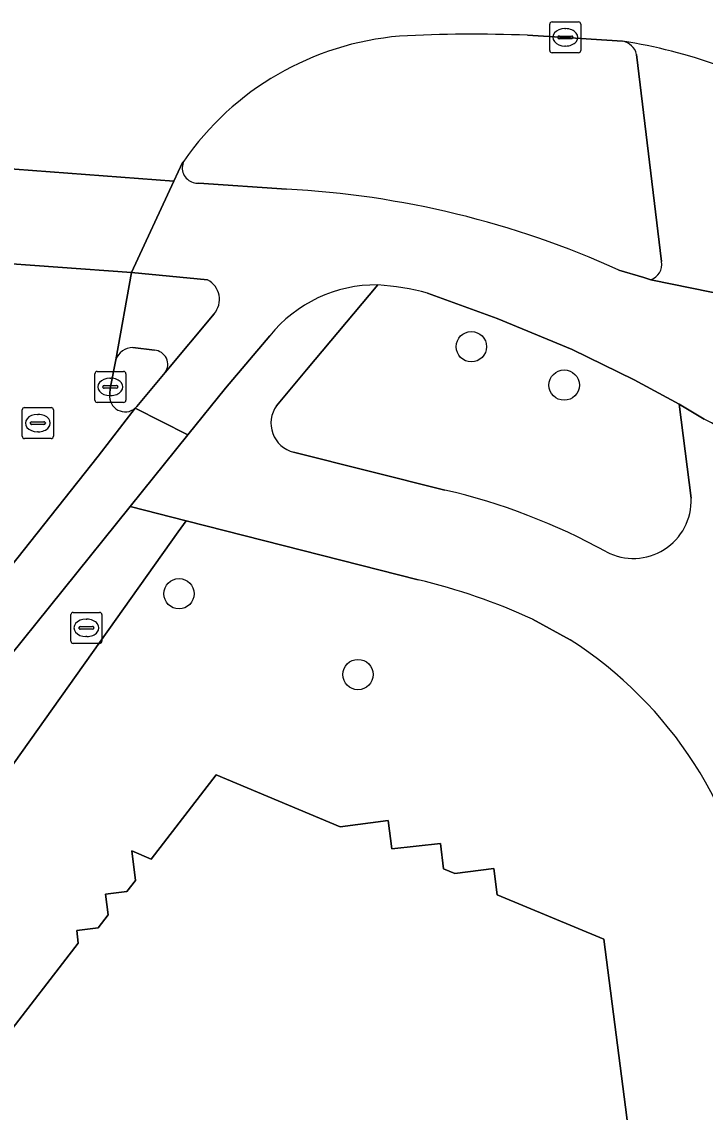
# Model space of a CAD drawing. Extents: x 160554 to 161248, y 385329 to 386506.
# Drawn here: x 161082.15 to 161104.17, y 386118.25 to 386153.39 of the extents above; entities that cross this region are included whole.
import ezdxf

# ---------------------------------------------------------------- set-up
doc = ezdxf.new("R2010")
doc.units = 0
for name, color, linetype in [('IMGEO_Boom', 7, 'Continuous'), ('IMGEO_Brandkraan', 7, 'Continuous'), ('IMGEO_Fietspad_gesloten', 7, 'Continuous'), ('IMGEO_Groenvoorziening', 7, 'Continuous'), ('IMGEO_Kolk', 7, 'Continuous'), ('IMGEO_Pand', 7, 'Continuous'), ('IMGEO_Rijbaan_lokaal_gesloten', 7, 'Continuous'), ('IMGEO_Rioolput', 7, 'Continuous'), ('IMGEO_Verkeerseiland_gesloten', 7, 'Continuous'), ('IMGEO_Verkeerseiland_groen', 7, 'Continuous'), ('IMGEO_Voetpad_open', 7, 'Continuous')]:
    doc.layers.add(name, color=color, linetype=linetype)

msp = doc.modelspace()

# ---------------------------------------------------------------- linework, layer by layer
at = {"layer": 'IMGEO_Boom'}
for centre in [(161096.631, 386142.921), (161099.621, 386141.683), (161087.211, 386134.958), (161092.978, 386132.354)]:
    msp.add_circle(centre, 0.489, dxfattribs=at)
at = {"layer": 'IMGEO_Brandkraan'}
for p, q in [((161083.802, 386134.358), (161084.654, 386134.358)), ((161083.727, 386133.432), (161083.727, 386134.284)), ((161084.215, 386134.138), (161084.24, 386134.138)), ((161084.728, 386134.284), (161084.728, 386133.432)), ((161083.986, 386133.852), (161083.986, 386133.864)), ((161084.424, 386133.815), (161084.026, 386133.815)), ((161084.029, 386133.901), (161084.427, 386133.901)), ((161084.47, 386133.864), (161084.47, 386133.852)), ((161084.654, 386133.358), (161083.802, 386133.358)), ((161084.238, 386133.578), (161084.213, 386133.578))]:
    msp.add_line(p, q, dxfattribs=at)
for points in [[(161083.802, 386134.358), (161084.654, 386134.358)], [(161083.727, 386133.432), (161083.727, 386134.284)], [(161084.728, 386134.284), (161084.728, 386133.432)], [(161084.654, 386133.358), (161083.802, 386133.358)]]:
    msp.add_lwpolyline(points, dxfattribs=at)
for centre, radius, start, end in [((161083.804, 386134.282), 0.0765, 91.552, 178.448), ((161083.804, 386134.282), 0.0765, 91.552, 178.448), ((161084.652, 386134.282), 0.0765, 1.552, 88.448), ((161084.652, 386134.282), 0.0765, 1.552, 88.448), ((161084.026, 386133.861), 0.0403, 85.8775, 175.7526), ((161084.023, 386133.851), 0.0366, 178.938, 274.7102), ((161084.427, 386133.858), 0.043, 264.8664, 352.4533), ((161084.431, 386133.863), 0.0386, 1.7309, 96.639), ((161083.804, 386133.434), 0.0765, 181.552, 268.448), ((161083.804, 386133.434), 0.0765, 181.552, 268.448), ((161084.652, 386133.434), 0.0765, 271.552, 358.448), ((161084.652, 386133.434), 0.0765, 271.552, 358.448)]:
    msp.add_arc(centre, radius, start, end, dxfattribs=at)
for centre, major_axis, ratio, start_param, end_param in [((161084.214, 386133.858), (-0.387, 0.002), 0.722429, 4.712389, 7.853982), ((161084.239, 386133.858), (-0.39, 0.002), 0.717154, 1.570796, 4.712389)]:
    msp.add_ellipse(centre, major_axis=major_axis, ratio=ratio, start_param=start_param, end_param=end_param, dxfattribs=at)
at = {"layer": 'IMGEO_Fietspad_gesloten'}
for points in [[(161104.622, 386151.968), (161105.631, 386144.417), (161102.414, 386145.08), (161102.186, 386145.155), (161101.385, 386145.389)], [(161087.365, 386148.905), (161087.318, 386148.853), (161087.043, 386148.259), (161085.68, 386145.31), (161088.132, 386145.071)], [(161090.67, 386147.999), (161087.846, 386148.193)], [(161095.222, 386144.647), (161097.457, 386143.826), (161099.882, 386142.826), (161101.878, 386141.848), (161103.332, 386141.068), (161104.137, 386140.589)], [(161088.345, 386143.984), (161086.764, 386142.085), (161085.852, 386140.991), (161085.801, 386140.941), (161087.491, 386140.075), (161088.705, 386141.583), (161090.138, 386143.271)]]:
    msp.add_lwpolyline(points, dxfattribs=at)
for centre, radius, start, end in [((161087.81, 386148.687), 0.495, 153.8656, 253.5058), ((161087.807, 386148.661), 0.47, 252.9567, 274.7895), ((161089.129, 386118.372), 29.667, 65.5986, 87.022), ((161087.802, 386144.442), 0.711, 319.8873, 62.2862), ((161093.572, 386140.503), 4.411, 89.449, 141.1214), ((161093.033, 386136.405), 8.528, 75.1233, 86.0908), ((161101.553, 386135.634), 5.588, 19.7809, 62.4637)]:
    msp.add_arc(centre, radius, start, end, dxfattribs=at)
at = {"layer": 'IMGEO_Groenvoorziening'}
for points in [[(161093.614, 386144.913), (161091.322, 386142.18), (161090.354, 386141.018)], [(161103.711, 386138.036), (161103.332, 386141.068), (161101.878, 386141.848), (161099.882, 386142.826), (161097.457, 386143.826), (161095.222, 386144.647)], [(161090.901, 386139.521), (161095.774, 386138.3)], [(161094.917, 386135.406), (161087.442, 386137.307), (161087.188, 386136.952), (161081.122, 386128.433)], [(161099.817, 386133.475), (161098.601, 386134.134)], [(161076.697, 386114.283), (161083.966, 386123.701), (161083.914, 386124.105), (161084.605, 386124.194), (161084.924, 386124.608), (161084.838, 386125.27), (161085.534, 386125.359), (161085.81, 386125.717), (161085.687, 386126.67), (161086.315, 386126.408), (161088.405, 386129.116), (161092.405, 386127.446), (161093.949, 386127.645), (161094.066, 386126.739), (161095.633, 386126.907), (161095.738, 386126.09), (161096.096, 386125.94), (161097.352, 386126.102), (161097.461, 386125.257), (161100.903, 386123.82), (161103.842, 386100.994)]]:
    msp.add_lwpolyline(points, dxfattribs=at)
for centre, radius, start, end in [((161093.033, 386136.405), 8.528, 75.1233, 86.0908), ((161091.139, 386140.457), 0.965, 144.4392, 255.7051), ((161091.171, 386118.447), 20.38, 61.213, 76.9464), ((161101.849, 386137.96), 1.864, 242.4004, 2.3405), ((161090.508, 386116.665), 19.253, 65.1421, 76.7607), ((161092.633, 386122.285), 13.297, 8.2751, 57.299)]:
    msp.add_arc(centre, radius, start, end, dxfattribs=at)
at = {"layer": 'IMGEO_Kolk'}
for p, q in [((161099.157, 386152.466), (161099.157, 386153.318)), ((161099.232, 386153.392), (161100.084, 386153.392)), ((161100.158, 386153.318), (161100.158, 386152.466)), ((161099.645, 386153.172), (161099.67, 386153.172)), ((161099.416, 386152.886), (161099.416, 386152.898)), ((161099.854, 386152.849), (161099.456, 386152.849)), ((161099.459, 386152.935), (161099.857, 386152.935)), ((161099.9, 386152.898), (161099.9, 386152.886)), ((161100.084, 386152.392), (161099.232, 386152.392)), ((161099.668, 386152.612), (161099.643, 386152.612)), ((161084.572, 386142.125), (161085.424, 386142.125)), ((161084.497, 386141.199), (161084.497, 386142.051)), ((161084.985, 386141.905), (161085.01, 386141.905)), ((161085.498, 386142.051), (161085.498, 386141.199)), ((161084.756, 386141.619), (161084.756, 386141.631)), ((161085.194, 386141.582), (161084.796, 386141.582)), ((161084.799, 386141.668), (161085.197, 386141.668)), ((161085.24, 386141.631), (161085.24, 386141.619)), ((161085.424, 386141.125), (161084.572, 386141.125)), ((161085.008, 386141.345), (161084.983, 386141.345))]:
    msp.add_line(p, q, dxfattribs=at)
for points in [[(161099.157, 386152.466), (161099.157, 386153.318)], [(161099.232, 386153.392), (161100.084, 386153.392)], [(161100.158, 386153.318), (161100.158, 386152.466)], [(161100.084, 386152.392), (161099.232, 386152.392)], [(161084.572, 386142.125), (161085.424, 386142.125)], [(161084.497, 386141.199), (161084.497, 386142.051)], [(161085.498, 386142.051), (161085.498, 386141.199)], [(161085.424, 386141.125), (161084.572, 386141.125)]]:
    msp.add_lwpolyline(points, dxfattribs=at)
for centre, radius, start, end in [((161099.234, 386153.316), 0.0765, 91.552, 178.448), ((161099.234, 386153.316), 0.0765, 91.552, 178.448), ((161100.082, 386153.316), 0.0765, 1.552, 88.448), ((161100.082, 386153.316), 0.0765, 1.552, 88.448), ((161099.456, 386152.895), 0.0403, 85.8775, 175.7526), ((161099.453, 386152.885), 0.0366, 178.938, 274.7102), ((161099.857, 386152.892), 0.043, 264.8664, 352.4533), ((161099.861, 386152.897), 0.0386, 1.7309, 96.639), ((161099.234, 386152.468), 0.0765, 181.552, 268.448), ((161099.234, 386152.468), 0.0765, 181.552, 268.448), ((161100.082, 386152.468), 0.0765, 271.552, 358.448), ((161100.082, 386152.468), 0.0765, 271.552, 358.448), ((161084.574, 386142.049), 0.0765, 91.552, 178.448), ((161084.574, 386142.049), 0.0765, 91.552, 178.448), ((161085.422, 386142.049), 0.0765, 1.552, 88.448), ((161085.422, 386142.049), 0.0765, 1.552, 88.448), ((161084.796, 386141.628), 0.0403, 85.8775, 175.7526), ((161084.793, 386141.618), 0.0366, 178.938, 274.7102), ((161085.197, 386141.625), 0.043, 264.8664, 352.4533), ((161085.201, 386141.63), 0.0386, 1.7309, 96.639), ((161084.574, 386141.201), 0.0765, 181.552, 268.448), ((161084.574, 386141.201), 0.0765, 181.552, 268.448), ((161085.422, 386141.201), 0.0765, 271.552, 358.448), ((161085.422, 386141.201), 0.0765, 271.552, 358.448)]:
    msp.add_arc(centre, radius, start, end, dxfattribs=at)
for centre, major_axis, ratio, start_param, end_param in [((161099.644, 386152.892), (-0.387, 0.002), 0.722429, 4.712389, 7.853982), ((161099.669, 386152.892), (-0.39, 0.002), 0.717154, 1.570796, 4.712389), ((161084.984, 386141.625), (-0.387, 0.002), 0.722429, 4.712389, 7.853982), ((161085.009, 386141.625), (-0.39, 0.002), 0.717154, 1.570796, 4.712389)]:
    msp.add_ellipse(centre, major_axis=major_axis, ratio=ratio, start_param=start_param, end_param=end_param, dxfattribs=at)
at = {"layer": 'IMGEO_Pand'}
msp.add_lwpolyline([(161103.842, 386100.994), (161100.903, 386123.82), (161097.461, 386125.257), (161097.352, 386126.102), (161096.096, 386125.94), (161095.738, 386126.09), (161095.633, 386126.907), (161094.066, 386126.739), (161093.949, 386127.645), (161092.405, 386127.446), (161088.405, 386129.116), (161086.315, 386126.408), (161085.687, 386126.67), (161085.81, 386125.717), (161085.534, 386125.359), (161084.838, 386125.27), (161084.924, 386124.608), (161084.605, 386124.194), (161083.914, 386124.105), (161083.966, 386123.701), (161076.697, 386114.283)], dxfattribs=at)
at = {"layer": 'IMGEO_Rijbaan_lokaal_gesloten'}
for points in [[(161098.44, 386152.959), (161099.658, 386152.892), (161101.504, 386152.766)], [(161081.395, 386149.178), (161081.394, 386149.138), (161081.342, 386148.691), (161087.043, 386148.259), (161087.318, 386148.853), (161087.365, 386148.905)], [(161084.98, 386141.381), (161084.996, 386141.598), (161084.998, 386141.625), (161085.178, 386142.496), (161085.68, 386145.31), (161080.923, 386145.659), (161080.573, 386142.776), (161080.555, 386142.624)], [(161084.607, 386139.388), (161085.801, 386140.941)], [(161071.993, 386133.478), (161067.245, 386126.804), (161029.882, 386075.853), (161033.511, 386073.119), (161057.022, 386104.982), (161068.319, 386119.036), (161072.93, 386124.739), (161078.703, 386131.943), (161084.607, 386139.388)]]:
    msp.add_lwpolyline(points, dxfattribs=at)
for points in [[(161087.043, 386148.259), (161081.342, 386148.691), (161080.923, 386145.659), (161085.68, 386145.31)], [(161069.681, 386117.938), (161074.292, 386123.641), (161081.309, 386132.396), (161085.633, 386137.767), (161087.491, 386140.075), (161085.801, 386140.941), (161084.607, 386139.388), (161078.703, 386131.943), (161072.93, 386124.739), (161068.319, 386119.036), (161057.022, 386104.982), (161033.511, 386073.119), (161034.909, 386072.065), (161040.604, 386079.805), (161042.846, 386082.833), (161047.102, 386088.62), (161048.852, 386091.014), (161055.399, 386099.92), (161057.387, 386102.546), (161058.409, 386103.914), (161058.635, 386104.166), (161060.51, 386106.536)]]:
    msp.add_lwpolyline(points, close=True, dxfattribs=at)
for centre, radius, start, end in [((161096.689, 386108.989), 44.005, 87.7193, 93.0871), ((161095.114, 386143.536), 9.427, 94.8393, 145.2855), ((161099.126, 386136.985), 15.959, 69.8569, 81.4316), ((161085.476, 386141.321), 0.5, 173.1059, 310.5175)]:
    msp.add_arc(centre, radius, start, end, dxfattribs=at)
at = {"layer": 'IMGEO_Rioolput'}
for p, q in [((161082.161, 386140.033), (161082.161, 386140.885)), ((161082.236, 386140.959), (161083.088, 386140.959)), ((161082.649, 386140.739), (161082.674, 386140.739)), ((161083.162, 386140.885), (161083.162, 386140.033)), ((161082.42, 386140.453), (161082.42, 386140.465)), ((161082.858, 386140.416), (161082.46, 386140.416)), ((161082.463, 386140.502), (161082.861, 386140.502)), ((161082.904, 386140.465), (161082.904, 386140.453)), ((161082.672, 386140.179), (161082.647, 386140.179)), ((161083.088, 386139.959), (161082.236, 386139.959))]:
    msp.add_line(p, q, dxfattribs=at)
for points in [[(161082.161, 386140.033), (161082.161, 386140.885)], [(161082.236, 386140.959), (161083.088, 386140.959)], [(161083.162, 386140.885), (161083.162, 386140.033)], [(161083.088, 386139.959), (161082.236, 386139.959)]]:
    msp.add_lwpolyline(points, dxfattribs=at)
for centre, radius, start, end in [((161082.238, 386140.883), 0.0765, 91.552, 178.448), ((161082.238, 386140.883), 0.0765, 91.552, 178.448), ((161083.086, 386140.883), 0.0765, 1.552, 88.448), ((161083.086, 386140.883), 0.0765, 1.552, 88.448), ((161082.46, 386140.462), 0.0403, 85.8775, 175.7526), ((161082.457, 386140.452), 0.0366, 178.938, 274.7102), ((161082.861, 386140.459), 0.043, 264.8664, 352.4533), ((161082.865, 386140.464), 0.0386, 1.7309, 96.639), ((161082.238, 386140.035), 0.0765, 181.552, 268.448), ((161082.238, 386140.035), 0.0765, 181.552, 268.448), ((161083.086, 386140.035), 0.0765, 271.552, 358.448), ((161083.086, 386140.035), 0.0765, 271.552, 358.448)]:
    msp.add_arc(centre, radius, start, end, dxfattribs=at)
for centre, major_axis, ratio, start_param, end_param in [((161082.648, 386140.459), (-0.387, 0.002), 0.722429, 4.712389, 7.853982), ((161082.673, 386140.459), (-0.39, 0.002), 0.717154, 1.570796, 4.712389)]:
    msp.add_ellipse(centre, major_axis=major_axis, ratio=ratio, start_param=start_param, end_param=end_param, dxfattribs=at)
at = {"layer": 'IMGEO_Verkeerseiland_gesloten'}
for points in [[(161086.42, 386142.809), (161085.725, 386142.89)], [(161085.178, 386142.496), (161084.998, 386141.625), (161084.996, 386141.598), (161084.98, 386141.381)], [(161085.801, 386140.941), (161085.852, 386140.991), (161086.764, 386142.085)]]:
    msp.add_lwpolyline(points, dxfattribs=at)
for centre, radius, start, end in [((161085.711, 386142.333), 0.558, 88.5666, 162.9633), ((161086.386, 386142.349), 0.461, 325.0782, 85.7501), ((161085.476, 386141.321), 0.5, 173.1059, 310.5175)]:
    msp.add_arc(centre, radius, start, end, dxfattribs=at)
at = {"layer": 'IMGEO_Verkeerseiland_groen'}
for points in [[(161101.504, 386152.766), (161099.658, 386152.892), (161098.44, 386152.959)], [(161102.756, 386145.663), (161101.955, 386152.342)], [(161087.846, 386148.193), (161090.67, 386147.999)], [(161101.385, 386145.389), (161102.186, 386145.155), (161102.414, 386145.08)]]:
    msp.add_lwpolyline(points, dxfattribs=at)
for centre, radius, start, end in [((161096.689, 386108.989), 44.005, 87.7193, 93.0871), ((161095.114, 386143.536), 9.427, 94.8393, 145.2855), ((161101.412, 386152.216), 0.558, 13.0723, 80.4626), ((161087.81, 386148.687), 0.495, 153.8656, 253.5058), ((161087.807, 386148.661), 0.47, 252.9567, 274.7895), ((161089.129, 386118.372), 29.667, 65.5986, 87.022), ((161102.258, 386145.563), 0.508, 287.9062, 11.3003)]:
    msp.add_arc(centre, radius, start, end, dxfattribs=at)
at = {"layer": 'IMGEO_Voetpad_open'}
for points in [[(161101.955, 386152.342), (161102.756, 386145.663)], [(161102.414, 386145.08), (161105.631, 386144.417), (161104.622, 386151.968)], [(161085.68, 386145.31), (161085.178, 386142.496)], [(161088.132, 386145.071), (161085.68, 386145.31)], [(161090.354, 386141.018), (161091.322, 386142.18), (161093.614, 386144.913)], [(161086.764, 386142.085), (161088.345, 386143.984)], [(161090.138, 386143.271), (161088.705, 386141.583), (161087.491, 386140.075), (161085.633, 386137.767), (161087.442, 386137.307), (161094.917, 386135.406)], [(161085.725, 386142.89), (161086.42, 386142.809)], [(161104.137, 386140.589), (161103.332, 386141.068), (161103.711, 386138.036)], [(161095.774, 386138.3), (161090.901, 386139.521)], [(161059.275, 386095.034), (161061.873, 386098.579), (161068.448, 386111.866), (161070.422, 386114.33), (161071.468, 386115.652), (161081.122, 386128.433), (161087.188, 386136.952), (161087.442, 386137.307), (161085.633, 386137.767), (161081.309, 386132.396), (161074.292, 386123.641), (161069.681, 386117.938)], [(161098.601, 386134.134), (161099.817, 386133.475)]]:
    msp.add_lwpolyline(points, dxfattribs=at)
for centre, radius, start, end in [((161099.126, 386136.985), 15.959, 69.8569, 81.4316), ((161101.412, 386152.216), 0.558, 13.0723, 80.4626), ((161102.258, 386145.563), 0.508, 287.9062, 11.3003), ((161087.802, 386144.442), 0.711, 319.8873, 62.2862), ((161093.572, 386140.503), 4.411, 89.449, 141.1214), ((161085.711, 386142.333), 0.558, 88.5666, 162.9633), ((161086.386, 386142.349), 0.461, 325.0782, 85.7501), ((161091.139, 386140.457), 0.965, 144.4392, 255.7051), ((161101.553, 386135.634), 5.588, 19.7809, 62.4637), ((161091.171, 386118.447), 20.38, 61.213, 76.9464), ((161101.849, 386137.96), 1.864, 242.4004, 2.3405), ((161090.508, 386116.665), 19.253, 65.1421, 76.7607), ((161092.633, 386122.285), 13.297, 8.2751, 57.299)]:
    msp.add_arc(centre, radius, start, end, dxfattribs=at)

doc.saveas('drawing.dxf')
